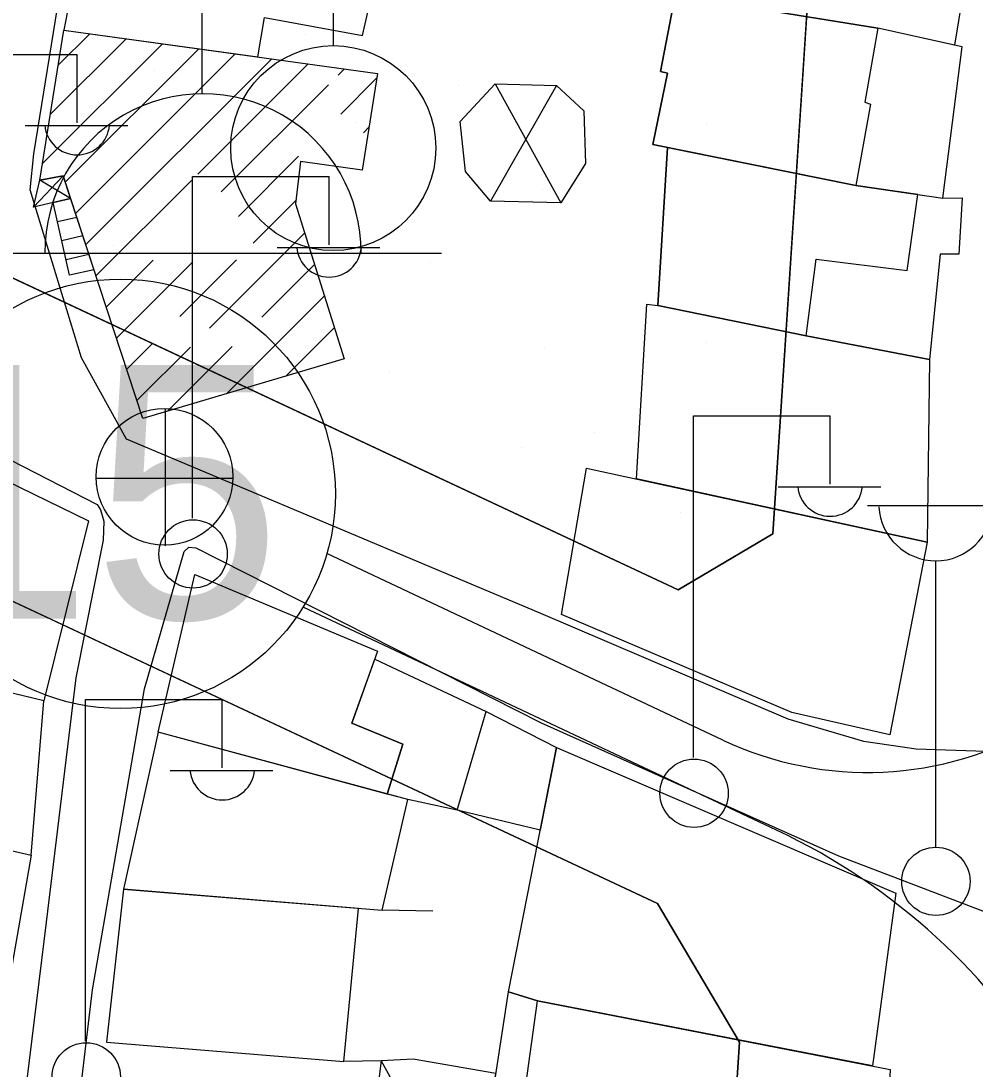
# Model space of a CAD drawing. Extents: x 417997 to 421451, y 4451742 to 4455216.
# Drawn here: x 419999.4 to 420048.3, y 4452893.3 to 4452947 of the extents above; entities that cross this region are included whole.
import ezdxf

# ---------------------------------------------------------------- set-up
doc = ezdxf.new("R2010")
doc.units = 0
for name, color, linetype in [('ADAKENARI', 7, 'Continuous'), ('B_Dini tesis', 7, 'Continuous'), ('B_Imalat', 7, 'Continuous'), ('B_Merdiven', 7, 'Continuous'), ('B_Mesken', 7, 'Continuous'), ('B_Sundurma', 7, 'Continuous'), ('B_Tarama', 7, 'Continuous'), ('B_Teras', 7, 'Continuous'), ('Default', 7, 'Continuous'), ('KALDIRIM', 7, 'Continuous'), ('KD_DAIRE', 7, 'Continuous'), ('KD_YGEN', 7, 'Continuous'), ('PL_AYA_PARK_DINLENME', 7, 'Continuous'), ('PL_TURZM', 7, 'Continuous'), ('S_Cad_Sok_Lambasi', 7, 'Continuous'), ('S_Cami_Mescid', 7, 'Continuous'), ('S_Elektrik_Diregi', 7, 'Continuous'), ('S_Minare', 7, 'Continuous'), ('S_Rogar_Kapagi', 7, 'Continuous'), ('Sinir_Duvar_tek_tarafa_ait', 7, 'Continuous'), ('TR_PARKALANI', 7, 'Continuous'), ('TR_TİCK', 7, 'Continuous'), ('Yol_Sose', 7, 'Continuous')]:
    doc.layers.add(name, color=color, linetype=linetype)

# ---------------------------------------------------------------- blocks, each defined once
blk = doc.blocks.new('POINT_DISPLAY')
at = {"layer": 'Default'}
blk.add_line((0, 0), (0, 0), dxfattribs=at)

msp = doc.modelspace()

# ---------------------------------------------------------------- linework, layer by layer
at = {"layer": 'ADAKENARI'}
for p, q in [((420047.004, 4453059.656), (420037.916, 4452920.752)), ((420047.004, 4453059.656), (420037.916, 4452920.752)), ((420033.063, 4452917.885), (419981.035, 4452942.278)), ((420033.063, 4452917.885), (419981.035, 4452942.278)), ((419979.832, 4452926.274), (420032.011, 4452901.811)), ((419979.832, 4452926.274), (420032.011, 4452901.811)), ((420037.916, 4452920.752), (420033.063, 4452917.885)), ((420037.916, 4452920.752), (420033.063, 4452917.885)), ((420032.011, 4452901.811), (420036.212, 4452894.7)), ((420032.011, 4452901.811), (420036.212, 4452894.7)), ((420036.212, 4452894.7), (420026.691, 4452749.179)), ((420036.212, 4452894.7), (420026.691, 4452749.179))]:
    msp.add_line(p, q, dxfattribs=at)
at = {"layer": 'B_Dini tesis'}
msp.add_lwpolyline([(420015.971, 4452929.714), (420005.654, 4452926.655), (420001.577, 4452939.1), (420000.375, 4452938.877), (420001.616, 4452946.563), (420017.667, 4452944.343), (420016.886, 4452939.382), (420013.733, 4452939.837), (420013.467, 4452937.662)], close=True, dxfattribs=at)
at = {"layer": 'B_Imalat'}
msp.add_lwpolyline([(420024.375, 4452897.291), (420026.846, 4452909.805), (420044.218, 4452902.344), (420043.02, 4452893.487), (420025.864, 4452896.83)], close=True, dxfattribs=at)
at = {"layer": 'B_Merdiven'}
for p, q in [((420001.282, 4452936.752), (420002.27, 4452936.985)), ((420001.502, 4452935.777), (420002.583, 4452936.031)), ((420001.723, 4452934.801), (420002.895, 4452935.077))]:
    msp.add_line(p, q, dxfattribs=at)
msp.add_lwpolyline([(420001.062, 4452937.726), (420001.958, 4452937.937), (420003.155, 4452934.285), (420001.904, 4452934)], close=True, dxfattribs=at)
at = {"layer": 'B_Mesken'}
for points in [[(420048.845, 4452955.673), (420047.223, 4452945.785), (420043.292, 4452946.667), (420032.921, 4452948.36), (420031.143, 4452948.572), (420033.56, 4452958.322)], [(420011.545, 4452945.19), (420011.88, 4452947.212), (420016.912, 4452946.289), (420017.726, 4452949.883), (420016.483, 4452950.174), (420002.728, 4452952.357), (420001.616, 4452946.563)], [(420042.17, 4452938.6), (420046.626, 4452937.944), (420047.608, 4452945.699), (420043.292, 4452946.667), (420032.921, 4452948.36), (420032.157, 4452944.45), (420032.53, 4452944.351), (420031.77, 4452940.697)], [(420046.626, 4452937.944), (420047.616, 4452937.969), (420047.431, 4452935.087), (420046.478, 4452935.081), (420045.945, 4452929.693), (420039.627, 4452930.9), (420032.021, 4452932.45), (420032.522, 4452940.545), (420042.17, 4452938.6), (420045.34, 4452938.133)], [(420030.94, 4452923.563), (420031.469, 4452932.518), (420032.021, 4452932.45), (420039.627, 4452930.9), (420045.945, 4452929.693), (420045.825, 4452920.324)], [(419985.99, 4452915.718), (419987.712, 4452925.475), (419988.262, 4452928.656), (419988.806, 4452928.493), (419991.826, 4452927.39), (419991.633, 4452926.893), (420002.883, 4452921.417), (420000.583, 4452912.198)], [(420027.1, 4452916.614), (420028.372, 4452924.122), (420045.825, 4452920.324), (420043.914, 4452910.448), (420038.886, 4452911.598)], [(420006.447, 4452910.587), (420008.324, 4452918.665), (420017.68, 4452914.743), (420016.361, 4452911.043), (420018.977, 4452909.972), (420018.168, 4452907.421)], [(419989.635, 4452914.839), (419988.403, 4452907.158), (419989.06, 4452906.793), (419999.939, 4452904.286), (420000.583, 4452912.198)], [(420021.759, 4452906.59), (420019.221, 4452907.136), (420018.168, 4452907.421), (420018.977, 4452909.972), (420016.361, 4452911.043), (420017.532, 4452914.329), (420023.234, 4452911.648), (420026.846, 4452909.805), (420026.01, 4452905.57)], [(420006.447, 4452910.587), (420004.672, 4452902.547), (420017.916, 4452901.462), (420019.221, 4452907.136)], [(419986.92, 4452898.877), (419987.378, 4452901.787), (419988.046, 4452901.725), (419989.06, 4452906.793), (419999.939, 4452904.286), (419998.703, 4452897.231)], [(420004.672, 4452902.547), (420003.801, 4452894.7), (420015.942, 4452893.706), (420016.708, 4452901.561)], [(420024.456, 4452886.568), (420022.785, 4452886.911), (420024.375, 4452897.291), (420025.864, 4452896.83), (420043.924, 4452893.311), (420043.414, 4452882.986)]]:
    msp.add_lwpolyline(points, close=True, dxfattribs=at)
at = {"layer": 'B_Sundurma'}
for p, q in [((420026.831, 4452943.725), (420023.464, 4452937.802)), ((420023.699, 4452943.813), (420027.063, 4452937.718)), ((420000.066, 4452937.492), (420001.577, 4452939.1)), ((420001.958, 4452937.937), (420000.375, 4452938.877)), ((420017.853, 4452893.747), (420022.409, 4452885.614))]:
    msp.add_line(p, q, dxfattribs=at)
for points in [[(420021.903, 4452941.882), (420023.699, 4452943.813), (420026.831, 4452943.725), (420028.236, 4452942.421), (420028.329, 4452939.731), (420027.063, 4452937.718), (420023.464, 4452937.802), (420022.177, 4452939.326)], [(420001.958, 4452937.937), (420000.066, 4452937.492), (420000.375, 4452938.877), (420001.577, 4452939.1)], [(420019.495, 4452893.827), (420017.853, 4452893.747), (420016.87, 4452885.962), (420022.409, 4452885.614), (420022.785, 4452886.911), (420023.734, 4452893.103)]]:
    msp.add_lwpolyline(points, close=True, dxfattribs=at)
at = {"layer": 'B_Tarama'}
for p, q in [((420000.917, 4452942.237), (420004.803, 4452946.122)), ((420001.326, 4452944.767), (420002.939, 4452946.38)), ((420000.509, 4452939.708), (420006.666, 4452945.865)), ((420001.687, 4452938.764), (420008.53, 4452945.607)), ((420002.211, 4452937.167), (420010.393, 4452945.349)), ((420002.734, 4452935.569), (420012.257, 4452945.092)), ((420008.465, 4452939.178), (420014.121, 4452944.834)), ((420015.66, 4452944.252), (420015.984, 4452944.576)), ((420015.792, 4452942.263), (420017.629, 4452944.099)), ((420009.676, 4452938.268), (420015.17, 4452943.762)), ((420016.953, 4452941.302), (420017.232, 4452941.582)), ((420010.547, 4452937.017), (420013.628, 4452940.099)), ((420003.258, 4452933.971), (420008.143, 4452938.856)), ((420011.304, 4452935.653), (420013.489, 4452937.838)), ((420009.064, 4452931.292), (420013.938, 4452936.166)), ((420003.781, 4452932.373), (420006.179, 4452934.771)), ((420007.546, 4452931.895), (420010.447, 4452934.796)), ((420004.304, 4452930.775), (420008.221, 4452934.691)), ((420011.746, 4452931.852), (420014.447, 4452934.553)), ((420009.941, 4452927.926), (420014.955, 4452932.94)), ((420012.956, 4452928.82), (420015.463, 4452931.327)), ((420004.828, 4452929.177), (420006.15, 4452930.5)), ((420005.351, 4452927.579), (420008.091, 4452930.319)), ((420006.926, 4452927.032), (420010.236, 4452930.343))]:
    msp.add_line(p, q, dxfattribs=at)
at = {"layer": 'B_Teras'}
for points in [[(420031.77, 4452940.697), (420032.53, 4452944.351), (420032.157, 4452944.45), (420032.921, 4452948.36), (420043.292, 4452946.667), (420042.624, 4452942.875), (420042.908, 4452942.76), (420042.17, 4452938.6)], [(420032.522, 4452940.545), (420032.021, 4452932.45), (420039.627, 4452930.9), (420040.129, 4452934.828), (420044.788, 4452934.252), (420045.34, 4452938.133), (420042.17, 4452938.6)], [(420026.01, 4452905.57), (420021.759, 4452906.59), (420023.234, 4452911.648), (420026.846, 4452909.805)], [(420024.456, 4452886.568), (420025.864, 4452896.83), (420043.924, 4452893.311), (420043.414, 4452882.986)]]:
    msp.add_lwpolyline(points, close=True, dxfattribs=at)
at = {"layer": 'KALDIRIM'}
for p, q in [((420035.361, 4452910.182), (420015.082, 4452919.739)), ((420035.361, 4452910.182), (420015.082, 4452919.739)), ((420038.111, 4452905.569), (420013.862, 4452916.998)), ((420038.111, 4452905.569), (420013.862, 4452916.998))]:
    msp.add_line(p, q, dxfattribs=at)
for centre, radius, start, end in [((420042.759, 4452925.881), 17.354, 244.7655, 356.3547), ((420042.759, 4452925.881), 17.354, 244.7655, 356.3547), ((420024.148, 4452875.942), 32.753, 356.3547, 64.7655), ((420024.148, 4452875.942), 32.753, 356.3547, 64.7655)]:
    msp.add_arc(centre, radius, start, end, dxfattribs=at)
at = {"layer": 'KD_DAIRE'}
msp.add_circle((420004.517, 4452922.802), 11, dxfattribs=at)
msp.add_circle((420004.517, 4452922.802), 11, dxfattribs=at)
at = {"layer": 'PL_AYA_PARK_DINLENME'}
msp.add_lwpolyline([(419977.776, 4452961.284), (419976.882, 4452949.386), (419981.035, 4452942.278), (420033.063, 4452917.885), (420037.916, 4452920.752), (420040.325, 4452957.573), (419977.776, 4452961.284)], dxfattribs=at)
msp.add_lwpolyline([(419977.776, 4452961.284), (419976.882, 4452949.386), (419981.035, 4452942.278), (420033.063, 4452917.885), (420037.916, 4452920.752), (420040.325, 4452957.573), (419977.776, 4452961.284)], dxfattribs=at)
at = {"layer": 'PL_TURZM'}
msp.add_lwpolyline([(419960.587, 4452732.559), (419960.38, 4452729.805), (419964.833, 4452726.123), (420021.442, 4452741.416), (420026.595, 4452747.709), (420026.691, 4452749.179), (420036.212, 4452894.7), (420032.011, 4452901.811), (419979.832, 4452926.274), (419974.93, 4452923.411), (419960.587, 4452732.559)], dxfattribs=at)
msp.add_lwpolyline([(419960.587, 4452732.559), (419960.38, 4452729.805), (419964.833, 4452726.123), (420021.442, 4452741.416), (420026.595, 4452747.709), (420026.691, 4452749.179), (420036.212, 4452894.7), (420032.011, 4452901.811), (419979.832, 4452926.274), (419974.93, 4452923.411), (419960.587, 4452732.559)], dxfattribs=at)
at = {"layer": 'S_Cad_Sok_Lambasi'}
for p, q in [((420042.765, 4452922.196), (420049.765, 4452922.196)), ((420046.265, 4452904.696), (420046.265, 4452919.371))]:
    msp.add_line(p, q, dxfattribs=at)
msp.add_circle((420046.265, 4452902.946), 1.75, dxfattribs=at)
msp.add_arc((420046.265, 4452922.3), 2.929, 183.298, 356.9072, dxfattribs=at)
at = {"layer": 'S_Cami_Mescid'}
for p, q in [((420008.7, 4452943.304), (420008.7, 4452948.255)), ((419996.45, 4452935.13), (420020.95, 4452935.13))]:
    msp.add_line(p, q, dxfattribs=at)
msp.add_arc((420008.738, 4452935.207), 8.097, 359.4558, 180.5442, dxfattribs=at)
at = {"layer": 'S_Elektrik_Diregi'}
for p, q in [((419995.293, 4452945.314), (420002.293, 4452945.314)), ((420002.293, 4452941.814), (420002.293, 4452945.314)), ((419999.633, 4452941.674), (420004.883, 4452941.674)), ((420008.195, 4452921.557), (420008.195, 4452939.057)), ((420008.195, 4452939.057), (420015.195, 4452939.057)), ((420015.195, 4452935.557), (420015.195, 4452939.057)), ((420012.535, 4452935.417), (420017.785, 4452935.417)), ((420033.847, 4452909.296), (420033.847, 4452926.796)), ((420033.847, 4452926.796), (420040.847, 4452926.796)), ((420040.847, 4452923.296), (420040.847, 4452926.796)), ((420038.187, 4452923.156), (420043.437, 4452923.156)), ((420002.722, 4452894.762), (420002.722, 4452912.262)), ((420002.722, 4452912.262), (420009.722, 4452912.262)), ((420009.722, 4452908.762), (420009.722, 4452912.262)), ((420007.062, 4452908.622), (420012.312, 4452908.622))]:
    msp.add_line(p, q, dxfattribs=at)
for centre in [(420008.231, 4452919.721), (420033.883, 4452907.461), (420002.758, 4452892.927)]:
    msp.add_circle(centre, 1.75, dxfattribs=at)
for centre in [(420002.294, 4452941.827), (420015.196, 4452935.57), (420040.848, 4452923.309), (420009.723, 4452908.775)]:
    msp.add_arc(centre, 1.658, 184.8384, 355.1464, dxfattribs=at)
at = {"layer": 'S_Minare'}
msp.add_line((420015.408, 4452956.289), (420015.408, 4452945.767), dxfattribs=at)
msp.add_circle((420015.408, 4452940.517), 5.25, dxfattribs=at)
at = {"layer": 'S_Rogar_Kapagi'}
for p, q in [((420006.822, 4452920.145), (420006.822, 4452927.145)), ((420003.252, 4452923.61), (420010.252, 4452923.61))]:
    msp.add_line(p, q, dxfattribs=at)
msp.add_circle((420006.769, 4452923.674), 3.5, dxfattribs=at)
at = {"layer": 'Sinir_Duvar_tek_tarafa_ait'}
for points in [[(420020.501, 4452901.421), (420017.916, 4452901.462)], [(420017.853, 4452893.747), (420015.942, 4452893.706)]]:
    msp.add_lwpolyline(points, dxfattribs=at)
at = {"layer": 'TR_TİCK'}
msp.add_lwpolyline([(420026.595, 4452747.709), (420026.691, 4452749.179), (420036.212, 4452894.7), (420032.011, 4452901.811), (419979.832, 4452926.274), (419974.93, 4452923.411), (419960.587, 4452732.559), (419960.38, 4452729.805), (419964.833, 4452726.123), (420021.442, 4452741.416), (420026.595, 4452747.709)], dxfattribs=at)
msp.add_lwpolyline([(420026.595, 4452747.709), (420026.691, 4452749.179), (420036.212, 4452894.7), (420032.011, 4452901.811), (419979.832, 4452926.274), (419974.93, 4452923.411), (419960.587, 4452732.559), (419960.38, 4452729.805), (419964.833, 4452726.123), (420021.442, 4452741.416), (420026.595, 4452747.709)], dxfattribs=at)
at = {"layer": 'Yol_Sose'}
for points in [[(420025.915, 4452916.715), (420004.827, 4452925.601), (420002.521, 4452929.764), (419999.89, 4452938.383), (420000.074, 4452940.231), (420002.195, 4452953.303)], [(419998.898, 4452924.532), (420003.316, 4452922.258), (420003.487, 4452921.983), (420003.665, 4452921.407), (420003.632, 4452920.428), (420002.223, 4452913.368), (420000.714, 4452900.847), (419997.968, 4452878.758), (419994.706, 4452857.335), (419992.262, 4452843.43), (419991.171, 4452832.937), (419989.714, 4452813.289), (419989.158, 4452795.453), (419988.062, 4452774.806), (419986.22, 4452752.749), (419985.292, 4452728.928), (419984.939, 4452725.493)], [(419994.981, 4452837.6), (419997.502, 4452855.255), (420000.616, 4452876.688), (420003.077, 4452897.394), (420005.737, 4452912.81), (420007.772, 4452919.847), (420008.007, 4452920.064), (420008.378, 4452920.031), (420026.061, 4452911.073), (420041.28, 4452904.257), (420050.971, 4452900.551), (420051.151, 4452900.344)], [(420051.922, 4452910.353), (420051.768, 4452910.144), (420051.213, 4452909.78), (420050.338, 4452909.555), (420045.263, 4452909.719), (420042.569, 4452910.113), (420038.702, 4452911.255), (420025.915, 4452916.715)]]:
    msp.add_lwpolyline(points, dxfattribs=at)

# ---------------------------------------------------------------- block references
at = {"layer": 'TR_PARKALANI', "xscale": 0.1, "yscale": 0.10000000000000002}
for p in [(420013.999, 4452946.359), (420013.999, 4452946.359), (420032.317, 4452946.359), (420032.317, 4452946.359), (420006.275, 4452944.483), (420006.275, 4452944.483), (420021.834, 4452943.711), (420021.834, 4452943.711), (420016.537, 4452941.835), (420016.537, 4452941.835), (420034.524, 4452941.725), (420034.524, 4452941.725), (420001.751, 4452938.083), (420001.751, 4452938.083), (420026.137, 4452938.414), (420026.137, 4452938.414), (420011.682, 4452937.09), (420011.682, 4452937.09), (420004.178, 4452935.545), (420004.178, 4452935.545), (420020.399, 4452934.662), (420020.399, 4452934.662), (420015.323, 4452933.78), (420015.323, 4452933.78), (420034.524, 4452930.58), (420034.524, 4452930.58), (420026.248, 4452930.249), (420026.248, 4452930.249), (420018.303, 4452929.035), (420018.303, 4452929.035), (420028.786, 4452925.945), (420028.786, 4452925.945), (420025.034, 4452925.173), (420025.034, 4452925.173), (420033.199, 4452921.862), (420033.199, 4452921.862)]:
    msp.add_blockref('POINT_DISPLAY', p, dxfattribs=at)

# ---------------------------------------------------------------- texts
at = {"layer": 'KD_YGEN'}
msp.add_text('15', height=13, dxfattribs=at).set_placement((419993.42, 4452916.407))
msp.add_text('15', height=13, dxfattribs=at).set_placement((419993.42, 4452916.407))

doc.saveas('drawing.dxf')
